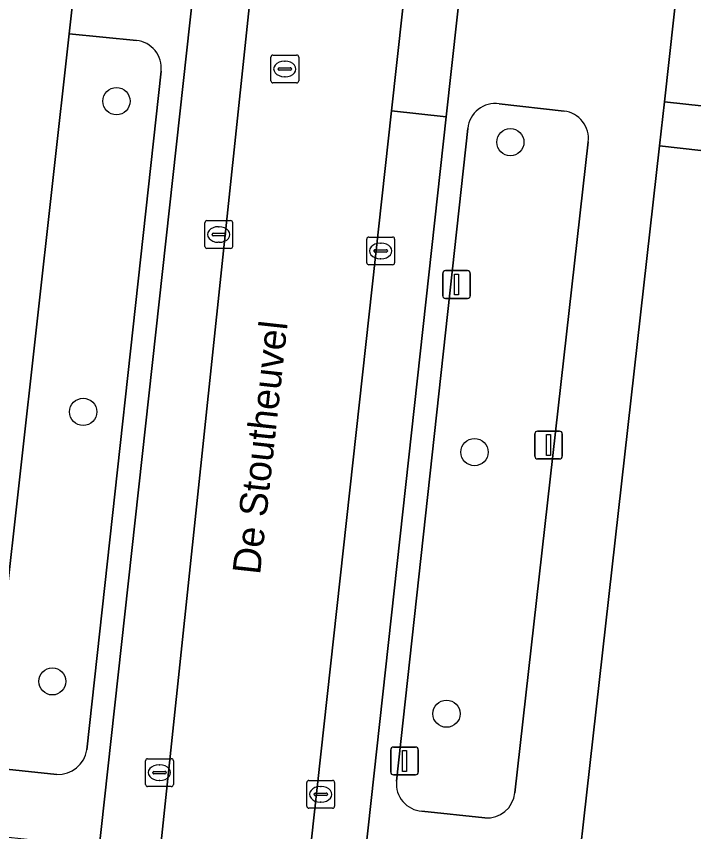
# Model space of a CAD drawing. Extents: x 162026 to 163502, y 387295 to 388169.
# Drawn here: x 162312.4 to 162336.77, y 388082.92 to 388112.24 of the extents above; entities that cross this region are included whole.
import ezdxf

# ---------------------------------------------------------------- set-up
doc = ezdxf.new("R2010")
doc.units = 0
for name, color, linetype in [('IMGEO_Berm_groen', 7, 'Continuous'), ('IMGEO_Boom', 7, 'Continuous'), ('IMGEO_Erf', 7, 'Continuous'), ('IMGEO_Fietspad_gesloten', 7, 'Continuous'), ('IMGEO_Groenvoorziening', 7, 'Continuous'), ('IMGEO_Kolk', 7, 'Continuous'), ('IMGEO_Lichtmast', 7, 'Continuous'), ('IMGEO_Openbare_ruimte_label', 7, 'Continuous'), ('IMGEO_Parkeervlak_open', 7, 'Continuous'), ('IMGEO_Rijbaan_lokaal_gesloten', 7, 'Continuous'), ('IMGEO_Rioolput', 7, 'Continuous'), ('IMGEO_Voetpad_open', 7, 'Continuous')]:
    doc.layers.add(name, color=color, linetype=linetype)

msp = doc.modelspace()

# ---------------------------------------------------------------- linework, layer by layer
at = {"layer": 'IMGEO_Berm_groen'}
for points in [[(162316.716, 388111.375), (162314.298, 388111.617), (162311.344, 388085.243), (162313.856, 388084.975)], [(162314.941, 388085.866), (162317.608, 388110.276)]]:
    msp.add_lwpolyline(points, dxfattribs=at)
for centre, radius, start, end in [((162316.615, 388110.382), 0.998, 353.9168, 84.212), ((162313.89, 388086.039), 1.065, 268.1563, 350.6292)]:
    msp.add_arc(centre, radius, start, end, dxfattribs=at)
at = {"layer": 'IMGEO_Boom'}
for centre in [(162315.999, 388109.192), (162330.171, 388107.717), (162314.804, 388098.016), (162328.881, 388096.57), (162313.694, 388088.326), (162327.873, 388087.163)]:
    msp.add_circle(centre, 0.489, dxfattribs=at)
at = {"layer": 'IMGEO_Erf'}
for points in [[(162338.044, 388130.276), (162335.71, 388109.173), (162341.762, 388108.504), (162342.072, 388111.371), (162348.622, 388110.663), (162348.312, 388107.796), (162349.969, 388107.616), (162350.306, 388110.722), (162355.154, 388110.197), (162360.455, 388109.622), (162360.077, 388106.125), (162362.827, 388105.856), (162363.206, 388109.354), (162368.11, 388108.822), (162373.355, 388108.254), (162372.977, 388104.757), (162376.268, 388104.396), (162376.55, 388106.87), (162380.904, 388106.374), (162385.834, 388105.813)], [(162339.153, 388082.025), (162339.774, 388087.592), (162339.401, 388087.633), (162339.51, 388088.608), (162339.944, 388088.56), (162340.551, 388094.005), (162340.154, 388094.049), (162340.249, 388094.908), (162340.658, 388094.863), (162341.278, 388100.418), (162340.902, 388100.46), (162340.993, 388101.277), (162341.417, 388101.23), (162341.994, 388106.41), (162341.547, 388106.46), (162341.596, 388106.899), (162335.532, 388107.58), (162329.96, 388057.999)]]:
    msp.add_lwpolyline(points, dxfattribs=at)
at = {"layer": 'IMGEO_Fietspad_gesloten'}
msp.add_lwpolyline([(162312.231, 388124.755), (162304.655, 388056.674), (162296.82, 387986.925), (162300.294, 387986.533), (162301.519, 387997.48), (162304.186, 388021.301), (162304.64, 388025.356), (162307.493, 388050.846), (162307.76, 388053.225), (162311.074, 388082.834), (162311.087, 388082.949), (162311.344, 388085.243), (162314.298, 388111.617), (162314.566, 388114.013), (162315.606, 388123.294)], dxfattribs=at)
at = {"layer": 'IMGEO_Groenvoorziening'}
for points in [[(162332.102, 388108.83), (162329.769, 388109.095)], [(162328.641, 388108.214), (162326.08, 388084.734)], [(162330.331, 388084.318), (162332.969, 388107.725)], [(162326.988, 388083.661), (162329.253, 388083.417)]]:
    msp.add_lwpolyline(points, dxfattribs=at)
for centre, radius, start, end in [((162329.623, 388108.119), 0.987, 81.5016, 174.4801), ((162331.998, 388107.856), 0.98, 352.3468, 83.8898), ((162327.042, 388084.628), 0.968, 173.6851, 266.7924), ((162329.333, 388084.417), 1.003, 265.4523, 354.3259)]:
    msp.add_arc(centre, radius, start, end, dxfattribs=at)
at = {"layer": 'IMGEO_Kolk'}
for p, q in [((162319.18, 388103.97), (162319.18, 388104.822)), ((162319.255, 388104.896), (162320.107, 388104.896)), ((162320.181, 388104.822), (162320.181, 388103.97)), ((162319.668, 388104.676), (162319.693, 388104.676)), ((162319.439, 388104.39), (162319.439, 388104.402)), ((162319.877, 388104.353), (162319.479, 388104.353)), ((162319.482, 388104.439), (162319.88, 388104.439)), ((162319.923, 388104.402), (162319.923, 388104.39)), ((162325.006, 388103.38), (162325.006, 388104.232)), ((162325.081, 388104.306), (162325.933, 388104.306)), ((162326.007, 388104.232), (162326.007, 388103.38)), ((162320.107, 388103.896), (162319.255, 388103.896)), ((162319.691, 388104.116), (162319.666, 388104.116)), ((162325.494, 388104.086), (162325.519, 388104.086)), ((162325.265, 388103.8), (162325.265, 388103.812)), ((162325.703, 388103.763), (162325.305, 388103.763)), ((162325.308, 388103.849), (162325.706, 388103.849)), ((162325.749, 388103.812), (162325.749, 388103.8)), ((162325.517, 388103.526), (162325.492, 388103.526)), ((162325.933, 388103.306), (162325.081, 388103.306)), ((162317.046, 388084.619), (162317.046, 388085.471)), ((162317.121, 388085.545), (162317.973, 388085.545)), ((162318.047, 388085.471), (162318.047, 388084.619)), ((162317.534, 388085.325), (162317.559, 388085.325)), ((162317.305, 388085.039), (162317.305, 388085.051)), ((162317.743, 388085.002), (162317.345, 388085.002)), ((162317.348, 388085.088), (162317.746, 388085.088)), ((162317.789, 388085.051), (162317.789, 388085.039)), ((162317.973, 388084.545), (162317.121, 388084.545)), ((162317.557, 388084.765), (162317.532, 388084.765)), ((162322.848, 388083.837), (162322.848, 388084.689)), ((162322.923, 388084.763), (162323.775, 388084.763)), ((162323.336, 388084.543), (162323.361, 388084.543)), ((162323.849, 388084.689), (162323.849, 388083.837)), ((162323.107, 388084.257), (162323.107, 388084.269)), ((162323.15, 388084.306), (162323.548, 388084.306)), ((162323.591, 388084.269), (162323.591, 388084.257)), ((162323.545, 388084.22), (162323.147, 388084.22)), ((162323.359, 388083.983), (162323.334, 388083.983)), ((162323.775, 388083.763), (162322.923, 388083.763))]:
    msp.add_line(p, q, dxfattribs=at)
for points in [[(162319.18, 388103.97), (162319.18, 388104.822)], [(162319.255, 388104.896), (162320.107, 388104.896)], [(162320.181, 388104.822), (162320.181, 388103.97)], [(162325.006, 388103.38), (162325.006, 388104.232)], [(162325.081, 388104.306), (162325.933, 388104.306)], [(162326.007, 388104.232), (162326.007, 388103.38)], [(162320.107, 388103.896), (162319.255, 388103.896)], [(162325.933, 388103.306), (162325.081, 388103.306)], [(162317.046, 388084.619), (162317.046, 388085.471)], [(162317.121, 388085.545), (162317.973, 388085.545)], [(162318.047, 388085.471), (162318.047, 388084.619)], [(162317.973, 388084.545), (162317.121, 388084.545)], [(162322.848, 388083.837), (162322.848, 388084.689)], [(162322.923, 388084.763), (162323.775, 388084.763)], [(162323.849, 388084.689), (162323.849, 388083.837)], [(162323.775, 388083.763), (162322.923, 388083.763)]]:
    msp.add_lwpolyline(points, dxfattribs=at)
for centre, radius, start, end in [((162319.257, 388104.82), 0.0765, 91.552, 178.448), ((162319.257, 388104.82), 0.0765, 91.552, 178.448), ((162320.105, 388104.82), 0.0765, 1.552, 88.448), ((162320.105, 388104.82), 0.0765, 1.552, 88.448), ((162319.479, 388104.399), 0.0403, 85.8775, 175.7526), ((162319.476, 388104.389), 0.0366, 178.938, 274.7102), ((162319.88, 388104.396), 0.043, 264.8664, 352.4533), ((162319.884, 388104.401), 0.0386, 1.7309, 96.639), ((162325.083, 388104.23), 0.0765, 91.552, 178.448), ((162325.083, 388104.23), 0.0765, 91.552, 178.448), ((162325.931, 388104.23), 0.0765, 1.552, 88.448), ((162325.931, 388104.23), 0.0765, 1.552, 88.448), ((162319.257, 388103.972), 0.0765, 181.552, 268.448), ((162319.257, 388103.972), 0.0765, 181.552, 268.448), ((162320.105, 388103.972), 0.0765, 271.552, 358.448), ((162320.105, 388103.972), 0.0765, 271.552, 358.448), ((162325.305, 388103.809), 0.0403, 85.8775, 175.7526), ((162325.302, 388103.799), 0.0366, 178.938, 274.7102), ((162325.706, 388103.806), 0.043, 264.8664, 352.4533), ((162325.71, 388103.811), 0.0386, 1.7309, 96.639), ((162325.083, 388103.382), 0.0765, 181.552, 268.448), ((162325.083, 388103.382), 0.0765, 181.552, 268.448), ((162325.931, 388103.382), 0.0765, 271.552, 358.448), ((162325.931, 388103.382), 0.0765, 271.552, 358.448), ((162317.123, 388085.469), 0.0765, 91.552, 178.448), ((162317.123, 388085.469), 0.0765, 91.552, 178.448), ((162317.971, 388085.469), 0.0765, 1.552, 88.448), ((162317.971, 388085.469), 0.0765, 1.552, 88.448), ((162317.345, 388085.048), 0.0403, 85.8775, 175.7526), ((162317.342, 388085.038), 0.0366, 178.938, 274.7102), ((162317.746, 388085.045), 0.043, 264.8664, 352.4533), ((162317.75, 388085.05), 0.0386, 1.7309, 96.639), ((162317.123, 388084.621), 0.0765, 181.552, 268.448), ((162317.123, 388084.621), 0.0765, 181.552, 268.448), ((162317.971, 388084.621), 0.0765, 271.552, 358.448), ((162317.971, 388084.621), 0.0765, 271.552, 358.448), ((162322.925, 388084.687), 0.0765, 91.552, 178.448), ((162322.925, 388084.687), 0.0765, 91.552, 178.448), ((162323.773, 388084.687), 0.0765, 1.552, 88.448), ((162323.773, 388084.687), 0.0765, 1.552, 88.448), ((162323.147, 388084.266), 0.0403, 85.8775, 175.7526), ((162323.144, 388084.256), 0.0366, 178.938, 274.7102), ((162323.548, 388084.263), 0.043, 264.8664, 352.4533), ((162323.552, 388084.268), 0.0386, 1.7309, 96.639), ((162322.925, 388083.839), 0.0765, 181.552, 268.448), ((162322.925, 388083.839), 0.0765, 181.552, 268.448), ((162323.773, 388083.839), 0.0765, 271.552, 358.448), ((162323.773, 388083.839), 0.0765, 271.552, 358.448)]:
    msp.add_arc(centre, radius, start, end, dxfattribs=at)
for centre, major_axis, ratio, start_param, end_param in [((162319.667, 388104.396), (-0.387, 0.002), 0.722429, 4.712389, 7.853982), ((162319.692, 388104.396), (-0.39, 0.002), 0.717154, 1.570796, 4.712389), ((162325.493, 388103.806), (-0.387, 0.002), 0.722429, 4.712389, 7.853982), ((162325.518, 388103.806), (-0.39, 0.002), 0.717154, 1.570796, 4.712389), ((162317.533, 388085.045), (-0.387, 0.002), 0.722429, 4.712389, 7.853982), ((162317.558, 388085.045), (-0.39, 0.002), 0.717154, 1.570796, 4.712389), ((162323.335, 388084.263), (-0.387, 0.002), 0.722429, 4.712389, 7.853982), ((162323.36, 388084.263), (-0.39, 0.002), 0.717154, 1.570796, 4.712389)]:
    msp.add_ellipse(centre, major_axis=major_axis, ratio=ratio, start_param=start_param, end_param=end_param, dxfattribs=at)
at = {"layer": 'IMGEO_Lichtmast'}
for p, q in [((162327.838, 388103.096), (162328.628, 388103.096)), ((162328.628, 388103.096), (162327.838, 388103.096)), ((162327.738, 388102.196), (162327.738, 388102.996)), ((162327.738, 388102.996), (162327.738, 388102.196)), ((162328.728, 388102.996), (162328.728, 388102.196)), ((162328.728, 388102.196), (162328.728, 388102.996)), ((162328.628, 388102.096), (162327.838, 388102.096)), ((162327.838, 388102.096), (162328.628, 388102.096)), ((162331.05, 388096.424), (162331.05, 388097.224)), ((162331.05, 388097.224), (162331.05, 388096.424)), ((162331.15, 388097.324), (162331.94, 388097.324)), ((162331.94, 388097.324), (162331.15, 388097.324)), ((162332.04, 388097.224), (162332.04, 388096.424)), ((162332.04, 388096.424), (162332.04, 388097.224)), ((162331.94, 388096.324), (162331.15, 388096.324)), ((162331.15, 388096.324), (162331.94, 388096.324)), ((162325.866, 388085.065), (162325.866, 388085.865)), ((162325.866, 388085.865), (162325.866, 388085.065)), ((162325.966, 388085.965), (162326.756, 388085.965)), ((162326.756, 388085.965), (162325.966, 388085.965)), ((162326.856, 388085.865), (162326.856, 388085.065)), ((162326.856, 388085.065), (162326.856, 388085.865)), ((162326.756, 388084.965), (162325.966, 388084.965)), ((162325.966, 388084.965), (162326.756, 388084.965))]:
    msp.add_line(p, q, dxfattribs=at)
for points in [[(162328.158, 388102.971), (162328.308, 388102.971), (162328.308, 388102.221), (162328.158, 388102.221), (162328.158, 388102.971)], [(162331.47, 388097.199), (162331.62, 388097.199), (162331.62, 388096.449), (162331.47, 388096.449), (162331.47, 388097.199)], [(162326.286, 388085.84), (162326.436, 388085.84), (162326.436, 388085.09), (162326.286, 388085.09), (162326.286, 388085.84)]]:
    msp.add_lwpolyline(points, dxfattribs=at)
for centre, start, end in [((162327.838, 388102.996), 90, 180), ((162327.838, 388102.996), 90, 180), ((162328.628, 388102.996), 0, 90), ((162328.628, 388102.996), 360, 90), ((162327.838, 388102.196), 180, 270), ((162327.838, 388102.196), 180, 270), ((162328.628, 388102.196), 270, 0), ((162328.628, 388102.196), 270, 0), ((162331.15, 388097.224), 90, 180), ((162331.15, 388097.224), 90, 180), ((162331.94, 388097.224), 0, 90), ((162331.94, 388097.224), 360, 90), ((162331.15, 388096.424), 180, 270), ((162331.15, 388096.424), 180, 270), ((162331.94, 388096.424), 270, 0), ((162331.94, 388096.424), 270, 0), ((162325.966, 388085.865), 90, 180), ((162325.966, 388085.865), 90, 180), ((162326.756, 388085.865), 0, 90), ((162326.756, 388085.865), 360, 90), ((162325.966, 388085.065), 180, 270), ((162325.966, 388085.065), 180, 270), ((162326.756, 388085.065), 270, 0), ((162326.756, 388085.065), 270, 0)]:
    msp.add_arc(centre, 0.1, start, end, dxfattribs=at)
at = {"layer": 'IMGEO_Parkeervlak_open'}
for points in [[(162316.573, 388072.788), (162322.33, 388127.341)], [(162320.247, 388126.635), (162314.339, 388072.852), (162309.116, 388025.162), (162311.197, 388024.928), (162316.573, 388072.788)]]:
    msp.add_lwpolyline(points, dxfattribs=at)
msp.add_lwpolyline([(162327.858, 388108.626), (162325.891, 388108.842), (162320.461, 388059.412), (162316.68, 388024.895), (162318.658, 388024.678), (162322.456, 388059.349)], close=True, dxfattribs=at)
at = {"layer": 'IMGEO_Rijbaan_lokaal_gesloten'}
msp.add_lwpolyline([(162322.928, 388132.872), (162322.654, 388130.399), (162322.33, 388127.341), (162316.573, 388072.788), (162311.197, 388024.928), (162310.561, 388019.262), (162308.286, 387999.012), (162313.781, 387998.425), (162316.059, 388019.229), (162316.68, 388024.895), (162320.461, 388059.412), (162325.891, 388108.842), (162326.489, 388114.286), (162327.854, 388126.713), (162328.48, 388132.214)], dxfattribs=at)
at = {"layer": 'IMGEO_Rioolput'}
for p, q in [((162321.556, 388109.924), (162321.556, 388110.776)), ((162321.631, 388110.85), (162322.483, 388110.85)), ((162322.557, 388110.776), (162322.557, 388109.924)), ((162321.815, 388110.344), (162321.815, 388110.356)), ((162321.858, 388110.393), (162322.256, 388110.393)), ((162322.044, 388110.63), (162322.069, 388110.63)), ((162322.299, 388110.356), (162322.299, 388110.344)), ((162322.253, 388110.307), (162321.855, 388110.307)), ((162322.067, 388110.07), (162322.042, 388110.07)), ((162322.483, 388109.85), (162321.631, 388109.85))]:
    msp.add_line(p, q, dxfattribs=at)
for points in [[(162321.556, 388109.924), (162321.556, 388110.776)], [(162321.631, 388110.85), (162322.483, 388110.85)], [(162322.557, 388110.776), (162322.557, 388109.924)], [(162322.483, 388109.85), (162321.631, 388109.85)]]:
    msp.add_lwpolyline(points, dxfattribs=at)
for centre, radius, start, end in [((162321.633, 388110.774), 0.0765, 91.552, 178.448), ((162321.633, 388110.774), 0.0765, 91.552, 178.448), ((162322.481, 388110.774), 0.0765, 1.552, 88.448), ((162322.481, 388110.774), 0.0765, 1.552, 88.448), ((162321.855, 388110.353), 0.0403, 85.8775, 175.7526), ((162322.26, 388110.355), 0.0386, 1.7309, 96.639), ((162321.852, 388110.343), 0.0366, 178.938, 274.7102), ((162322.256, 388110.35), 0.043, 264.8664, 352.4533), ((162321.633, 388109.926), 0.0765, 181.552, 268.448), ((162321.633, 388109.926), 0.0765, 181.552, 268.448), ((162322.481, 388109.926), 0.0765, 271.552, 358.448), ((162322.481, 388109.926), 0.0765, 271.552, 358.448)]:
    msp.add_arc(centre, radius, start, end, dxfattribs=at)
for centre, major_axis, ratio, start_param, end_param in [((162322.043, 388110.35), (-0.387, 0.002), 0.722429, 4.712389, 7.853982), ((162322.068, 388110.35), (-0.39, 0.002), 0.717154, 1.570796, 4.712389)]:
    msp.add_ellipse(centre, major_axis=major_axis, ratio=ratio, start_param=start_param, end_param=end_param, dxfattribs=at)
at = {"layer": 'IMGEO_Voetpad_open'}
for points in [[(162326.113, 388023.143), (162329.96, 388057.999), (162335.532, 388107.58), (162335.71, 388109.173), (162338.044, 388130.276)], [(162306.379, 388000.175), (162308.495, 388019.494), (162309.116, 388025.162), (162314.339, 388072.852), (162320.247, 388126.635)], [(162329.714, 388125.557), (162328.455, 388114.07), (162327.858, 388108.626), (162322.456, 388059.349), (162318.658, 388024.678), (162318.037, 388019.012), (162315.859, 387999.123)], [(162317.001, 388113.78), (162314.566, 388114.013), (162314.298, 388111.617), (162316.716, 388111.375)], [(162317.608, 388110.276), (162314.941, 388085.866)], [(162385.474, 388102.652), (162380.55, 388103.212), (162376.19, 388103.708), (162376.268, 388104.396), (162372.977, 388104.757), (162367.745, 388105.324), (162362.827, 388105.856), (162360.077, 388106.125), (162354.764, 388106.7), (162349.927, 388107.224), (162349.969, 388107.616), (162348.312, 388107.796), (162341.762, 388108.504), (162335.71, 388109.173), (162335.532, 388107.58), (162341.596, 388106.899), (162346.566, 388106.345), (162350.76, 388105.877), (162367.08, 388103.786), (162370, 388103.468), (162369.316, 388097.17), (162368.618, 388090.745), (162367.91, 388084.227), (162367.232, 388077.978)], [(162329.769, 388109.095), (162332.102, 388108.83)], [(162326.08, 388084.734), (162328.641, 388108.214)], [(162332.969, 388107.725), (162330.331, 388084.318)], [(162313.856, 388084.975), (162311.344, 388085.243), (162311.087, 388082.949), (162311.074, 388082.834), (162313.589, 388082.564)], [(162329.253, 388083.417), (162326.988, 388083.661)]]:
    msp.add_lwpolyline(points, dxfattribs=at)
msp.add_lwpolyline([(162328.455, 388114.07), (162326.489, 388114.286), (162325.891, 388108.842), (162327.858, 388108.626)], close=True, dxfattribs=at)
for centre, radius, start, end in [((162316.615, 388110.382), 0.998, 353.9168, 84.212), ((162329.623, 388108.119), 0.987, 81.5016, 174.4801), ((162331.998, 388107.856), 0.98, 352.3468, 83.8898), ((162313.89, 388086.039), 1.065, 268.1563, 350.6292), ((162327.042, 388084.628), 0.968, 173.6851, 266.7924), ((162329.333, 388084.417), 1.003, 265.4523, 354.3259)]:
    msp.add_arc(centre, radius, start, end, dxfattribs=at)

# ---------------------------------------------------------------- texts
at = {"layer": 'IMGEO_Openbare_ruimte_label'}
msp.add_text('De Stoutheuvel', height=1, rotation=83.7421, dxfattribs=at).set_placement((162321.166, 388092.14))

doc.saveas('drawing.dxf')
